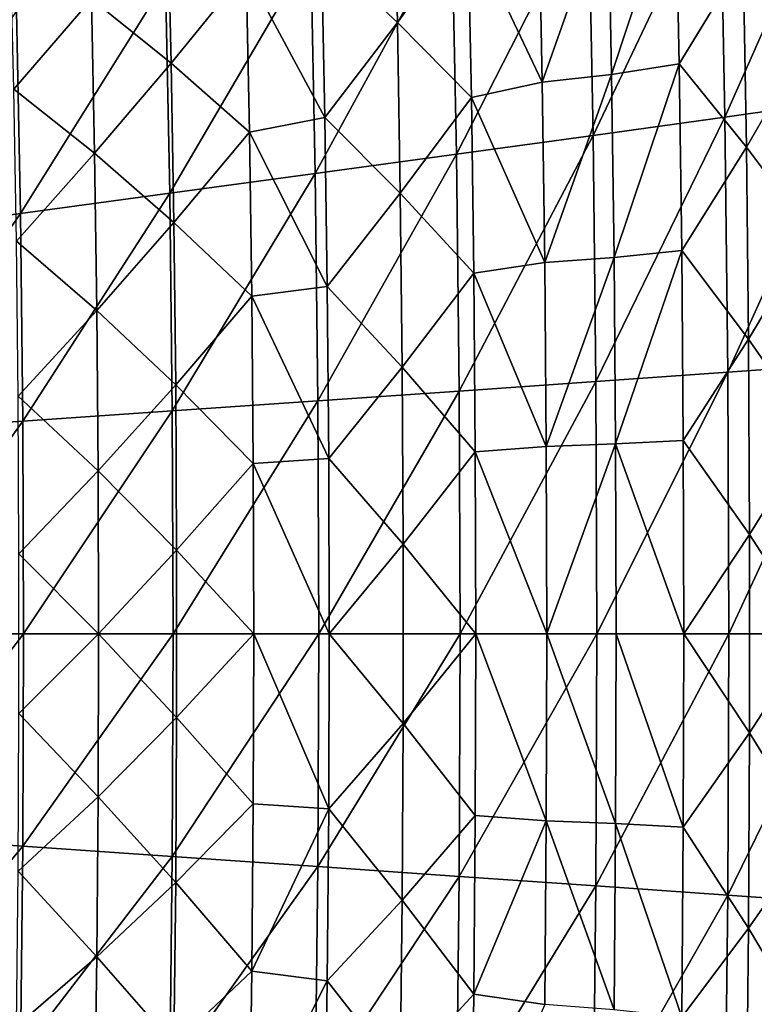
# Model space of a CAD drawing. Header units: millimetres. Extents: x -300 to 300, y -500 to 500.
# Tile 537 of 656: x 184 to 229, y -23 to 38. Entities that reach past the tile are written whole.
import ezdxf

# ---------------------------------------------------------------- set-up
doc = ezdxf.new("R2010")
doc.units = ezdxf.units.MM
doc.header["$LTSCALE"] = 81.481481
doc.layers.add('19', color=7, linetype='CONTINUOUS')
doc.layers.add('21', color=7, linetype='CONTINUOUS')

msp = doc.modelspace()

# ---------------------------------------------------------------- linework, layer by layer
at = {"layer": '19', "color": 7, "linetype": 'CONTINUOUS'}
for points in [[(226.774, 31.712, 58.767), (234.24, 48.595, 56.712), (226.479, 46.981, 58.802), (226.774, 31.712, 58.767)], [(234.542, 32.805, 56.677), (234.24, 48.595, 56.712), (226.774, 31.712, 58.767), (234.542, 32.805, 56.677)], [(218.688, 30.587, 60.714), (226.479, 46.981, 58.802), (218.401, 45.318, 60.747), (218.688, 30.587, 60.714)], [(226.774, 31.712, 58.767), (226.479, 46.981, 58.802), (218.688, 30.587, 60.714), (226.774, 31.712, 58.767)], [(210.303, 29.431, 62.521), (218.401, 45.318, 60.747), (210.025, 43.61, 62.553), (210.303, 29.431, 62.521)], [(218.688, 30.587, 60.714), (218.401, 45.318, 60.747), (210.303, 29.431, 62.521), (218.688, 30.587, 60.714)], [(201.638, 28.245, 64.194), (210.025, 43.61, 62.553), (201.37, 41.856, 64.225), (201.638, 28.245, 64.194)], [(210.303, 29.431, 62.521), (210.025, 43.61, 62.553), (201.638, 28.245, 64.194), (210.303, 29.431, 62.521)], [(192.714, 27.03, 65.738), (201.37, 41.856, 64.225), (192.457, 40.06, 65.768), (192.714, 27.03, 65.738)], [(201.638, 28.245, 64.194), (201.37, 41.856, 64.225), (192.714, 27.03, 65.738), (201.638, 28.245, 64.194)], [(183.55, 25.788, 67.158), (192.457, 40.06, 65.768), (183.303, 38.222, 67.185), (183.55, 25.788, 67.158)], [(192.714, 27.03, 65.738), (192.457, 40.06, 65.768), (183.55, 25.788, 67.158), (192.714, 27.03, 65.738)], [(183.55, 25.788, 67.158), (183.303, 38.222, 67.185), (174.164, 24.52, 68.458), (183.55, 25.788, 67.158)], [(226.95, 16.053, 58.746), (234.542, 32.805, 56.677), (226.774, 31.712, 58.767), (226.95, 16.053, 58.746)], [(234.722, 16.608, 56.655), (234.542, 32.805, 56.677), (226.95, 16.053, 58.746), (234.722, 16.608, 56.655)], [(218.858, 15.482, 60.693), (226.774, 31.712, 58.767), (218.688, 30.587, 60.714), (218.858, 15.482, 60.693)], [(226.95, 16.053, 58.746), (226.774, 31.712, 58.767), (218.858, 15.482, 60.693), (226.95, 16.053, 58.746)], [(210.468, 14.895, 62.501), (218.688, 30.587, 60.714), (210.303, 29.431, 62.521), (210.468, 14.895, 62.501)], [(218.858, 15.482, 60.693), (218.688, 30.587, 60.714), (210.468, 14.895, 62.501), (218.858, 15.482, 60.693)], [(201.798, 14.294, 64.175), (210.303, 29.431, 62.521), (201.638, 28.245, 64.194), (201.798, 14.294, 64.175)], [(210.468, 14.895, 62.501), (210.303, 29.431, 62.521), (201.798, 14.294, 64.175), (210.468, 14.895, 62.501)], [(192.867, 13.678, 65.72), (201.638, 28.245, 64.194), (192.714, 27.03, 65.738), (192.867, 13.678, 65.72)], [(201.798, 14.294, 64.175), (201.638, 28.245, 64.194), (192.867, 13.678, 65.72), (201.798, 14.294, 64.175)], [(183.696, 13.048, 67.141), (192.714, 27.03, 65.738), (183.55, 25.788, 67.158), (183.696, 13.048, 67.141)], [(192.867, 13.678, 65.72), (192.714, 27.03, 65.738), (183.696, 13.048, 67.141), (192.867, 13.678, 65.72)], [(174.304, 12.405, 68.442), (183.55, 25.788, 67.158), (174.164, 24.52, 68.458), (174.304, 12.405, 68.442)], [(183.696, 13.048, 67.141), (183.55, 25.788, 67.158), (174.304, 12.405, 68.442), (183.696, 13.048, 67.141)], [(227.008, 0, 58.739), (234.722, 16.608, 56.655), (226.95, 16.053, 58.746), (227.008, 0, 58.739)], [(234.782, 0, 56.648), (234.722, 16.608, 56.655), (227.008, 0, 58.739), (234.782, 0, 56.648)], [(218.915, 0, 60.686), (226.95, 16.053, 58.746), (218.858, 15.482, 60.693), (218.915, 0, 60.686)], [(227.008, 0, 58.739), (226.95, 16.053, 58.746), (218.915, 0, 60.686), (227.008, 0, 58.739)], [(210.523, 0, 62.494), (218.858, 15.482, 60.693), (210.468, 14.895, 62.501), (210.523, 0, 62.494)], [(218.915, 0, 60.686), (218.858, 15.482, 60.693), (210.523, 0, 62.494), (218.915, 0, 60.686)], [(201.851, 0, 64.169), (210.468, 14.895, 62.501), (201.798, 14.294, 64.175), (201.851, 0, 64.169)], [(210.523, 0, 62.494), (210.468, 14.895, 62.501), (201.851, 0, 64.169), (210.523, 0, 62.494)], [(192.918, 0, 65.714), (201.798, 14.294, 64.175), (192.867, 13.678, 65.72), (192.918, 0, 65.714)], [(201.851, 0, 64.169), (201.798, 14.294, 64.175), (192.918, 0, 65.714), (201.851, 0, 64.169)], [(183.745, 0, 67.135), (192.867, 13.678, 65.72), (183.696, 13.048, 67.141), (183.745, 0, 67.135)], [(192.918, 0, 65.714), (192.867, 13.678, 65.72), (183.745, 0, 67.135), (192.918, 0, 65.714)], [(174.35, 0, 68.437), (183.696, 13.048, 67.141), (174.304, 12.405, 68.442), (174.35, 0, 68.437)], [(183.745, 0, 67.135), (183.696, 13.048, 67.141), (174.35, 0, 68.437), (183.745, 0, 67.135)], [(183.696, -13.048, 67.141), (183.745, 0, 67.135), (174.304, -12.405, 68.442), (183.696, -13.048, 67.141)], [(174.304, -12.405, 68.442), (183.745, 0, 67.135), (174.35, 0, 68.437), (174.304, -12.405, 68.442)], [(192.867, -13.678, 65.72), (192.918, 0, 65.714), (183.696, -13.048, 67.141), (192.867, -13.678, 65.72)], [(183.696, -13.048, 67.141), (192.918, 0, 65.714), (183.745, 0, 67.135), (183.696, -13.048, 67.141)], [(201.798, -14.294, 64.175), (201.851, 0, 64.169), (192.867, -13.678, 65.72), (201.798, -14.294, 64.175)], [(192.867, -13.678, 65.72), (201.851, 0, 64.169), (192.918, 0, 65.714), (192.867, -13.678, 65.72)], [(210.468, -14.895, 62.501), (210.523, 0, 62.494), (201.798, -14.294, 64.175), (210.468, -14.895, 62.501)], [(201.798, -14.294, 64.175), (210.523, 0, 62.494), (201.851, 0, 64.169), (201.798, -14.294, 64.175)], [(218.858, -15.482, 60.693), (218.915, 0, 60.686), (210.468, -14.895, 62.501), (218.858, -15.482, 60.693)], [(210.468, -14.895, 62.501), (218.915, 0, 60.686), (210.523, 0, 62.494), (210.468, -14.895, 62.501)], [(226.95, -16.053, 58.746), (227.008, 0, 58.739), (218.858, -15.482, 60.693), (226.95, -16.053, 58.746)], [(218.858, -15.482, 60.693), (227.008, 0, 58.739), (218.915, 0, 60.686), (218.858, -15.482, 60.693)], [(234.722, -16.608, 56.655), (234.782, 0, 56.648), (226.95, -16.053, 58.746), (234.722, -16.608, 56.655)], [(226.95, -16.053, 58.746), (234.782, 0, 56.648), (227.008, 0, 58.739), (226.95, -16.053, 58.746)], [(174.164, -24.52, 68.458), (183.696, -13.048, 67.141), (174.304, -12.405, 68.442), (174.164, -24.52, 68.458)], [(183.55, -25.788, 67.158), (183.696, -13.048, 67.141), (174.164, -24.52, 68.458), (183.55, -25.788, 67.158)], [(183.55, -25.788, 67.158), (192.867, -13.678, 65.72), (183.696, -13.048, 67.141), (183.55, -25.788, 67.158)], [(192.714, -27.03, 65.738), (192.867, -13.678, 65.72), (183.55, -25.788, 67.158), (192.714, -27.03, 65.738)], [(192.714, -27.03, 65.738), (201.798, -14.294, 64.175), (192.867, -13.678, 65.72), (192.714, -27.03, 65.738)], [(201.638, -28.245, 64.194), (201.798, -14.294, 64.175), (192.714, -27.03, 65.738), (201.638, -28.245, 64.194)], [(201.638, -28.245, 64.194), (210.468, -14.895, 62.501), (201.798, -14.294, 64.175), (201.638, -28.245, 64.194)], [(210.303, -29.431, 62.521), (210.468, -14.895, 62.501), (201.638, -28.245, 64.194), (210.303, -29.431, 62.521)], [(210.303, -29.431, 62.521), (218.858, -15.482, 60.693), (210.468, -14.895, 62.501), (210.303, -29.431, 62.521)], [(218.688, -30.587, 60.714), (218.858, -15.482, 60.693), (210.303, -29.431, 62.521), (218.688, -30.587, 60.714)], [(218.688, -30.587, 60.714), (226.95, -16.053, 58.746), (218.858, -15.482, 60.693), (218.688, -30.587, 60.714)], [(226.774, -31.712, 58.767), (226.95, -16.053, 58.746), (218.688, -30.587, 60.714), (226.774, -31.712, 58.767)], [(226.774, -31.712, 58.767), (234.722, -16.608, 56.655), (226.95, -16.053, 58.746), (226.774, -31.712, 58.767)], [(234.542, -32.805, 56.677), (234.722, -16.608, 56.655), (226.774, -31.712, 58.767), (234.542, -32.805, 56.677)]]:
    msp.add_3dface(points, dxfattribs=at)
at = {"layer": '21', "color": 7, "linetype": 'CONTINUOUS'}
for points in [[(206.673, 37.507, 47.937), (202.023, 41.873, 48.843), (206.434, 47.79, 47.964), (206.673, 37.507, 47.937)], [(206.673, 37.507, 47.937), (206.434, 47.79, 47.964), (211.007, 43.483, 47.021), (206.673, 37.507, 47.937)], [(231.697, 48.204, 41.836), (231.928, 36.489, 41.81), (227.899, 41.415, 42.932), (231.697, 48.204, 41.836)], [(219.818, 34.315, 45.031), (219.6, 45.339, 45.056), (223.743, 46.203, 44.019), (219.818, 34.315, 45.031)], [(223.965, 34.97, 43.993), (219.818, 34.315, 45.031), (223.743, 46.203, 44.019), (223.965, 34.97, 43.993)], [(223.965, 34.97, 43.993), (223.743, 46.203, 44.019), (227.899, 41.415, 42.932), (223.965, 34.97, 43.993)], [(215.564, 33.852, 46.032), (215.346, 44.724, 46.057), (219.6, 45.339, 45.056), (215.564, 33.852, 46.032)], [(219.818, 34.315, 45.031), (215.564, 33.852, 46.032), (219.6, 45.339, 45.056), (219.818, 34.315, 45.031)], [(215.564, 33.852, 46.032), (211.007, 43.483, 47.021), (215.346, 44.724, 46.057), (215.564, 33.852, 46.032)], [(192.8, 35.024, 50.51), (187.904, 38.97, 51.309), (192.575, 44.631, 50.535), (192.8, 35.024, 50.51)], [(192.8, 35.024, 50.51), (192.575, 44.631, 50.535), (197.405, 40.689, 49.699), (192.8, 35.024, 50.51)], [(211.218, 32.907, 46.996), (206.673, 37.507, 47.937), (211.007, 43.483, 47.021), (211.218, 32.907, 46.996)], [(211.218, 32.907, 46.996), (211.007, 43.483, 47.021), (215.564, 33.852, 46.032), (211.218, 32.907, 46.996)], [(183.139, 33.428, 52.05), (182.922, 42.599, 52.074), (187.904, 38.97, 51.309), (183.139, 33.428, 52.05)], [(202.229, 31.688, 48.819), (197.405, 40.689, 49.699), (202.023, 41.873, 48.843), (202.229, 31.688, 48.819)], [(202.229, 31.688, 48.819), (202.023, 41.873, 48.843), (206.673, 37.507, 47.937), (202.229, 31.688, 48.819)], [(228.091, 29.855, 42.91), (223.965, 34.97, 43.993), (227.899, 41.415, 42.932), (228.091, 29.855, 42.91)], [(231.928, 36.489, 41.81), (228.091, 29.855, 42.91), (227.899, 41.415, 42.932), (231.928, 36.489, 41.81)], [(197.605, 30.789, 49.677), (192.8, 35.024, 50.51), (197.405, 40.689, 49.699), (197.605, 30.789, 49.677)], [(197.605, 30.789, 49.677), (197.405, 40.689, 49.699), (202.229, 31.688, 48.819), (197.605, 30.789, 49.677)], [(188.097, 29.487, 51.287), (183.139, 33.428, 52.05), (187.904, 38.97, 51.309), (188.097, 29.487, 51.287)], [(188.097, 29.487, 51.287), (187.904, 38.97, 51.309), (192.8, 35.024, 50.51), (188.097, 29.487, 51.287)], [(206.851, 27.032, 47.916), (202.229, 31.688, 48.819), (206.673, 37.507, 47.937), (206.851, 27.032, 47.916)], [(206.851, 27.032, 47.916), (206.673, 37.507, 47.937), (211.218, 32.907, 46.996), (206.851, 27.032, 47.916)], [(231.928, 36.489, 41.81), (232.091, 24.549, 41.791), (228.091, 29.855, 42.91), (231.928, 36.489, 41.81)], [(192.968, 25.24, 50.491), (188.097, 29.487, 51.287), (192.8, 35.024, 50.51), (192.968, 25.24, 50.491)], [(192.968, 25.24, 50.491), (192.8, 35.024, 50.51), (197.605, 30.789, 49.677), (192.968, 25.24, 50.491)], [(219.973, 23.085, 45.012), (219.818, 34.315, 45.031), (223.965, 34.97, 43.993), (219.973, 23.085, 45.012)], [(224.122, 23.526, 43.975), (219.973, 23.085, 45.012), (223.965, 34.97, 43.993), (224.122, 23.526, 43.975)], [(224.122, 23.526, 43.975), (223.965, 34.97, 43.993), (228.091, 29.855, 42.91), (224.122, 23.526, 43.975)], [(215.719, 22.776, 46.014), (211.218, 32.907, 46.996), (215.564, 33.852, 46.032), (215.719, 22.776, 46.014)], [(215.719, 22.776, 46.014), (215.564, 33.852, 46.032), (219.818, 34.315, 45.031), (215.719, 22.776, 46.014)], [(219.973, 23.085, 45.012), (215.719, 22.776, 46.014), (219.818, 34.315, 45.031), (219.973, 23.085, 45.012)], [(183.3, 24.088, 52.032), (183.139, 33.428, 52.05), (188.097, 29.487, 51.287), (183.3, 24.088, 52.032)], [(211.368, 22.136, 46.978), (206.851, 27.032, 47.916), (211.218, 32.907, 46.996), (211.368, 22.136, 46.978)], [(211.368, 22.136, 46.978), (211.218, 32.907, 46.996), (215.719, 22.776, 46.014), (211.368, 22.136, 46.978)], [(202.375, 21.315, 48.802), (197.605, 30.789, 49.677), (202.229, 31.688, 48.819), (202.375, 21.315, 48.802)], [(202.375, 21.315, 48.802), (202.229, 31.688, 48.819), (206.851, 27.032, 47.916), (202.375, 21.315, 48.802)], [(197.746, 20.708, 49.66), (192.968, 25.24, 50.491), (197.605, 30.789, 49.677), (197.746, 20.708, 49.66)], [(197.746, 20.708, 49.66), (197.605, 30.789, 49.677), (202.375, 21.315, 48.802), (197.746, 20.708, 49.66)], [(228.218, 18.077, 42.894), (224.122, 23.526, 43.975), (228.091, 29.855, 42.91), (228.218, 18.077, 42.894)], [(232.091, 24.549, 41.791), (228.218, 18.077, 42.894), (228.091, 29.855, 42.91), (232.091, 24.549, 41.791)], [(188.234, 19.832, 51.271), (183.3, 24.088, 52.032), (188.097, 29.487, 51.287), (188.234, 19.832, 51.271)], [(188.234, 19.832, 51.271), (188.097, 29.487, 51.287), (192.968, 25.24, 50.491), (188.234, 19.832, 51.271)], [(206.969, 16.365, 47.902), (202.375, 21.315, 48.802), (206.851, 27.032, 47.916), (206.969, 16.365, 47.902)], [(206.969, 16.365, 47.902), (206.851, 27.032, 47.916), (211.368, 22.136, 46.978), (206.969, 16.365, 47.902)], [(193.079, 15.278, 50.478), (188.234, 19.832, 51.271), (192.968, 25.24, 50.491), (193.079, 15.278, 50.478)], [(193.079, 15.278, 50.478), (192.968, 25.24, 50.491), (197.746, 20.708, 49.66), (193.079, 15.278, 50.478)], [(232.091, 24.549, 41.791), (232.188, 12.384, 41.779), (228.218, 18.077, 42.894), (232.091, 24.549, 41.791)], [(183.407, 14.58, 52.02), (183.3, 24.088, 52.032), (188.234, 19.832, 51.271), (183.407, 14.58, 52.02)], [(215.811, 11.495, 46.002), (215.719, 22.776, 46.014), (219.973, 23.085, 45.012), (215.811, 11.495, 46.002)], [(220.066, 11.647, 45.001), (215.811, 11.495, 46.002), (219.973, 23.085, 45.012), (220.066, 11.647, 45.001)], [(220.066, 11.647, 45.001), (219.973, 23.085, 45.012), (224.122, 23.526, 43.975), (220.066, 11.647, 45.001)], [(224.216, 11.869, 43.963), (220.066, 11.647, 45.001), (224.122, 23.526, 43.975), (224.216, 11.869, 43.963)], [(224.216, 11.869, 43.963), (224.122, 23.526, 43.975), (228.218, 18.077, 42.894), (224.216, 11.869, 43.963)], [(215.811, 11.495, 46.002), (211.368, 22.136, 46.978), (215.719, 22.776, 46.014), (215.811, 11.495, 46.002)], [(211.457, 11.167, 46.968), (206.969, 16.365, 47.902), (211.368, 22.136, 46.978), (211.457, 11.167, 46.968)], [(211.457, 11.167, 46.968), (211.368, 22.136, 46.978), (215.811, 11.495, 46.002), (211.457, 11.167, 46.968)], [(202.462, 10.753, 48.791), (197.746, 20.708, 49.66), (202.375, 21.315, 48.802), (202.462, 10.753, 48.791)], [(202.462, 10.753, 48.791), (202.375, 21.315, 48.802), (206.969, 16.365, 47.902), (202.462, 10.753, 48.791)], [(197.831, 10.445, 49.65), (193.079, 15.278, 50.478), (197.746, 20.708, 49.66), (197.831, 10.445, 49.65)], [(197.831, 10.445, 49.65), (197.746, 20.708, 49.66), (202.462, 10.753, 48.791), (197.831, 10.445, 49.65)], [(188.316, 10.003, 51.262), (183.407, 14.58, 52.02), (188.234, 19.832, 51.271), (188.316, 10.003, 51.262)], [(188.316, 10.003, 51.262), (188.234, 19.832, 51.271), (193.079, 15.278, 50.478), (188.316, 10.003, 51.262)], [(228.282, 6.08, 42.887), (224.216, 11.869, 43.963), (228.218, 18.077, 42.894), (228.282, 6.08, 42.887)], [(232.188, 12.384, 41.779), (228.282, 6.08, 42.887), (228.218, 18.077, 42.894), (232.188, 12.384, 41.779)], [(207.028, 5.504, 47.895), (202.462, 10.753, 48.791), (206.969, 16.365, 47.902), (207.028, 5.504, 47.895)], [(207.028, 5.504, 47.895), (206.969, 16.365, 47.902), (211.457, 11.167, 46.968), (207.028, 5.504, 47.895)], [(193.134, 5.138, 50.471), (188.316, 10.003, 51.262), (193.079, 15.278, 50.478), (193.134, 5.138, 50.471)], [(193.134, 5.138, 50.471), (193.079, 15.278, 50.478), (197.831, 10.445, 49.65), (193.134, 5.138, 50.471)], [(183.46, 4.902, 52.013), (183.407, 14.58, 52.02), (188.316, 10.003, 51.262), (183.46, 4.902, 52.013)], [(232.188, 12.384, 41.779), (232.22, -0.007, 41.775), (228.282, 6.08, 42.887), (232.188, 12.384, 41.779)], [(215.842, 0.008, 45.999), (211.457, 11.167, 46.968), (215.811, 11.495, 46.002), (215.842, 0.008, 45.999)], [(215.842, 0.008, 45.999), (215.811, 11.495, 46.002), (220.066, 11.647, 45.001), (215.842, 0.008, 45.999)], [(220.096, 0.001, 44.997), (215.842, 0.008, 45.999), (220.066, 11.647, 45.001), (220.096, 0.001, 44.997)], [(224.247, -0.001, 43.96), (220.066, 11.647, 45.001), (224.216, 11.869, 43.963), (224.247, -0.001, 43.96)], [(220.096, 0.001, 44.997), (220.066, 11.647, 45.001), (224.247, -0.001, 43.96), (220.096, 0.001, 44.997)], [(224.247, -0.001, 43.96), (224.216, 11.869, 43.963), (228.282, 6.08, 42.887), (224.247, -0.001, 43.96)], [(211.487, 0.001, 46.964), (207.028, 5.504, 47.895), (211.457, 11.167, 46.968), (211.487, 0.001, 46.964)], [(211.487, 0.001, 46.964), (211.457, 11.167, 46.968), (215.842, 0.008, 45.999), (211.487, 0.001, 46.964)], [(197.859, 0, 49.647), (193.134, 5.138, 50.471), (197.831, 10.445, 49.65), (197.859, 0, 49.647)], [(202.491, 0.001, 48.788), (197.831, 10.445, 49.65), (202.462, 10.753, 48.791), (202.491, 0.001, 48.788)], [(197.859, 0, 49.647), (197.831, 10.445, 49.65), (202.491, 0.001, 48.788), (197.859, 0, 49.647)], [(202.491, 0.001, 48.788), (202.462, 10.753, 48.791), (207.028, 5.504, 47.895), (202.491, 0.001, 48.788)], [(188.343, 0, 51.259), (183.46, 4.902, 52.013), (188.316, 10.003, 51.262), (188.343, 0, 51.259)], [(188.343, 0, 51.259), (188.316, 10.003, 51.262), (193.134, 5.138, 50.471), (188.343, 0, 51.259)], [(228.282, -6.081, 42.887), (224.247, -0.001, 43.96), (228.282, 6.08, 42.887), (228.282, -6.081, 42.887)], [(232.22, -0.007, 41.775), (228.282, -6.081, 42.887), (228.282, 6.08, 42.887), (232.22, -0.007, 41.775)], [(207.028, -5.502, 47.895), (202.491, 0.001, 48.788), (207.028, 5.504, 47.895), (207.028, -5.502, 47.895)], [(207.028, -5.502, 47.895), (207.028, 5.504, 47.895), (211.487, 0.001, 46.964), (207.028, -5.502, 47.895)], [(183.46, -4.904, 52.013), (183.46, 4.902, 52.013), (188.343, 0, 51.259), (183.46, -4.904, 52.013)], [(193.134, -5.137, 50.471), (188.343, 0, 51.259), (193.134, 5.138, 50.471), (193.134, -5.137, 50.471)], [(193.134, -5.137, 50.471), (193.134, 5.138, 50.471), (197.859, 0, 49.647), (193.134, -5.137, 50.471)], [(202.462, -10.751, 48.791), (197.859, 0, 49.647), (202.491, 0.001, 48.788), (202.462, -10.751, 48.791)], [(202.462, -10.751, 48.791), (202.491, 0.001, 48.788), (207.028, -5.502, 47.895), (202.462, -10.751, 48.791)], [(211.457, -11.166, 46.968), (207.028, -5.502, 47.895), (211.487, 0.001, 46.964), (211.457, -11.166, 46.968)], [(211.457, -11.166, 46.968), (211.487, 0.001, 46.964), (215.811, -11.479, 46.002), (211.457, -11.166, 46.968)], [(215.811, -11.479, 46.002), (211.487, 0.001, 46.964), (215.842, 0.008, 45.999), (215.811, -11.479, 46.002)], [(215.811, -11.479, 46.002), (215.842, 0.008, 45.999), (220.066, -11.646, 45.001), (215.811, -11.479, 46.002)], [(220.066, -11.646, 45.001), (215.842, 0.008, 45.999), (220.096, 0.001, 44.997), (220.066, -11.646, 45.001)], [(220.066, -11.646, 45.001), (220.096, 0.001, 44.997), (224.216, -11.872, 43.963), (220.066, -11.646, 45.001)], [(224.216, -11.872, 43.963), (220.096, 0.001, 44.997), (224.247, -0.001, 43.96), (224.216, -11.872, 43.963)], [(188.316, -10.004, 51.262), (183.46, -4.904, 52.013), (188.343, 0, 51.259), (188.316, -10.004, 51.262)], [(188.316, -10.004, 51.262), (188.343, 0, 51.259), (193.134, -5.137, 50.471), (188.316, -10.004, 51.262)], [(197.831, -10.446, 49.65), (193.134, -5.137, 50.471), (197.859, 0, 49.647), (197.831, -10.446, 49.65)], [(197.831, -10.446, 49.65), (197.859, 0, 49.647), (202.462, -10.751, 48.791), (197.831, -10.446, 49.65)], [(224.216, -11.872, 43.963), (224.247, -0.001, 43.96), (228.282, -6.081, 42.887), (224.216, -11.872, 43.963)], [(232.22, -0.007, 41.775), (232.188, -12.398, 41.779), (228.282, -6.081, 42.887), (232.22, -0.007, 41.775)], [(183.407, -14.582, 52.02), (183.46, -4.904, 52.013), (188.316, -10.004, 51.262), (183.407, -14.582, 52.02)], [(193.079, -15.277, 50.478), (188.316, -10.004, 51.262), (193.134, -5.137, 50.471), (193.079, -15.277, 50.478)], [(193.079, -15.277, 50.478), (193.134, -5.137, 50.471), (197.831, -10.446, 49.65), (193.079, -15.277, 50.478)], [(206.969, -16.363, 47.902), (202.462, -10.751, 48.791), (207.028, -5.502, 47.895), (206.969, -16.363, 47.902)], [(206.969, -16.363, 47.902), (207.028, -5.502, 47.895), (211.457, -11.166, 46.968), (206.969, -16.363, 47.902)], [(228.218, -18.078, 42.894), (224.216, -11.872, 43.963), (228.282, -6.081, 42.887), (228.218, -18.078, 42.894)], [(232.188, -12.398, 41.779), (228.218, -18.078, 42.894), (228.282, -6.081, 42.887), (232.188, -12.398, 41.779)], [(188.234, -19.833, 51.271), (183.407, -14.582, 52.02), (188.316, -10.004, 51.262), (188.234, -19.833, 51.271)], [(188.234, -19.833, 51.271), (188.316, -10.004, 51.262), (193.079, -15.277, 50.478), (188.234, -19.833, 51.271)], [(197.746, -20.709, 49.66), (193.079, -15.277, 50.478), (197.831, -10.446, 49.65), (197.746, -20.709, 49.66)], [(197.746, -20.709, 49.66), (197.831, -10.446, 49.65), (202.462, -10.751, 48.791), (197.746, -20.709, 49.66)], [(202.375, -21.313, 48.802), (197.746, -20.709, 49.66), (202.462, -10.751, 48.791), (202.375, -21.313, 48.802)], [(202.375, -21.313, 48.802), (202.462, -10.751, 48.791), (206.969, -16.363, 47.902), (202.375, -21.313, 48.802)], [(211.368, -22.134, 46.978), (206.969, -16.363, 47.902), (211.457, -11.166, 46.968), (211.368, -22.134, 46.978)], [(211.368, -22.134, 46.978), (211.457, -11.166, 46.968), (215.811, -11.479, 46.002), (211.368, -22.134, 46.978)], [(215.719, -22.761, 46.014), (211.368, -22.134, 46.978), (215.811, -11.479, 46.002), (215.719, -22.761, 46.014)], [(215.719, -22.761, 46.014), (215.811, -11.479, 46.002), (219.973, -23.084, 45.012), (215.719, -22.761, 46.014)], [(219.973, -23.084, 45.012), (215.811, -11.479, 46.002), (220.066, -11.646, 45.001), (219.973, -23.084, 45.012)], [(219.973, -23.084, 45.012), (220.066, -11.646, 45.001), (224.122, -23.529, 43.975), (219.973, -23.084, 45.012)], [(224.122, -23.529, 43.975), (220.066, -11.646, 45.001), (224.216, -11.872, 43.963), (224.122, -23.529, 43.975)], [(224.122, -23.529, 43.975), (224.216, -11.872, 43.963), (228.218, -18.078, 42.894), (224.122, -23.529, 43.975)], [(232.188, -12.398, 41.779), (232.091, -24.563, 41.791), (228.218, -18.078, 42.894), (232.188, -12.398, 41.779)], [(183.3, -24.09, 52.032), (183.407, -14.582, 52.02), (188.234, -19.833, 51.271), (183.3, -24.09, 52.032)], [(192.968, -25.239, 50.491), (188.234, -19.833, 51.271), (193.079, -15.277, 50.478), (192.968, -25.239, 50.491)], [(192.968, -25.239, 50.491), (193.079, -15.277, 50.478), (197.746, -20.709, 49.66), (192.968, -25.239, 50.491)], [(206.851, -27.03, 47.916), (202.375, -21.313, 48.802), (206.969, -16.363, 47.902), (206.851, -27.03, 47.916)], [(206.851, -27.03, 47.916), (206.969, -16.363, 47.902), (211.368, -22.134, 46.978), (206.851, -27.03, 47.916)], [(228.091, -29.856, 42.91), (224.122, -23.529, 43.975), (228.218, -18.078, 42.894), (228.091, -29.856, 42.91)], [(232.091, -24.563, 41.791), (228.091, -29.856, 42.91), (228.218, -18.078, 42.894), (232.091, -24.563, 41.791)], [(188.097, -29.488, 51.287), (183.3, -24.09, 52.032), (188.234, -19.833, 51.271), (188.097, -29.488, 51.287)], [(188.097, -29.488, 51.287), (188.234, -19.833, 51.271), (192.968, -25.239, 50.491), (188.097, -29.488, 51.287)], [(197.605, -30.79, 49.677), (192.968, -25.239, 50.491), (197.746, -20.709, 49.66), (197.605, -30.79, 49.677)], [(197.605, -30.79, 49.677), (197.746, -20.709, 49.66), (202.375, -21.313, 48.802), (197.605, -30.79, 49.677)], [(202.229, -31.686, 48.819), (197.605, -30.79, 49.677), (202.375, -21.313, 48.802), (202.229, -31.686, 48.819)], [(202.229, -31.686, 48.819), (202.375, -21.313, 48.802), (206.851, -27.03, 47.916), (202.229, -31.686, 48.819)], [(211.218, -32.906, 46.996), (206.851, -27.03, 47.916), (211.368, -22.134, 46.978), (211.218, -32.906, 46.996)], [(211.218, -32.906, 46.996), (211.368, -22.134, 46.978), (215.719, -22.761, 46.014), (211.218, -32.906, 46.996)]]:
    msp.add_3dface(points, dxfattribs=at)

doc.saveas('drawing.dxf')
